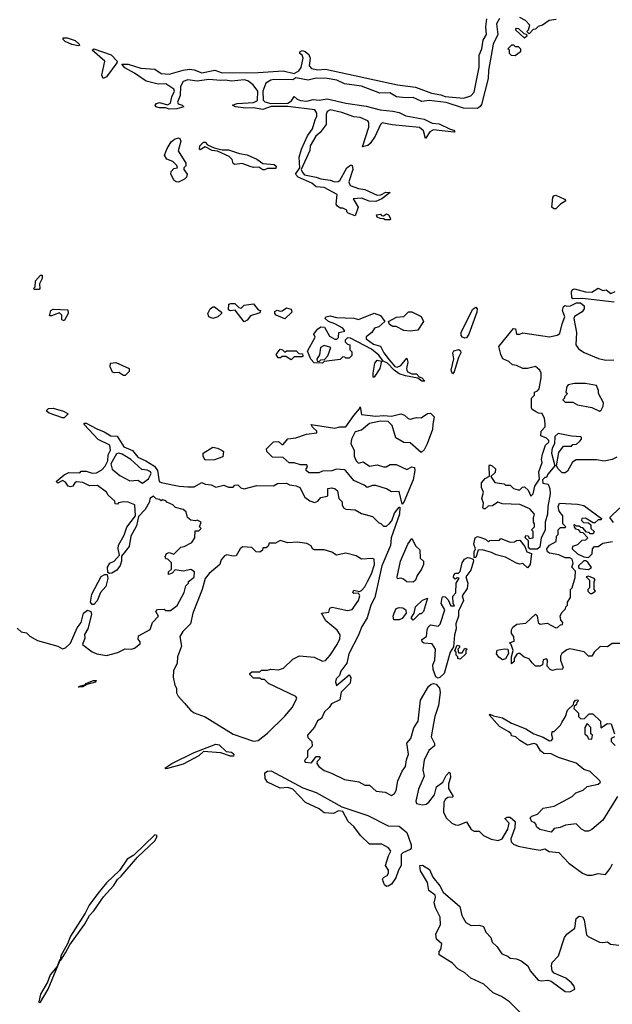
# Model space of a CAD drawing. Extents: x 2386423 to 2568864, y 578392 to 761999.
# Tile 318 of 454: x 2481641 to 2485426, y 689359 to 695640. Entities that reach past the tile are written whole.
import ezdxf

# ---------------------------------------------------------------- set-up
doc = ezdxf.new("R2010")
doc.units = 0

msp = doc.modelspace()

# ---------------------------------------------------------------- linework, layer by layer
at = {"layer": '0CON05XD'}
for points in [[(2485068.3, 695641.7), (2485022.5, 695635), (2484980, 695605), (2484953, 695597), (2484935, 695580), (2484921.7, 695578.3), (2484895, 695550), (2484880, 695565), (2484890, 695575), (2484900, 695605), (2484872.5, 695635), (2484836.2, 695655)], [(2483785, 694390), (2483740, 694405), (2483730, 694415), (2483730, 694425), (2483705, 694437.5), (2483688.3, 694438.3), (2483671.7, 694451.7), (2483662.5, 694462.5), (2483670, 694525), (2483585, 694570), (2483535, 694573.3), (2483507, 694597), (2483420, 694635), (2483402.5, 694655), (2483430, 694695), (2483426.4, 694763.6), (2483442, 694815), (2483480.3, 694899.7), (2483512, 694945), (2483527.7, 695002.3), (2483540, 695025), (2483540, 695045), (2483526.7, 695065), (2483355, 695086.7), (2483247, 695087), (2483195, 695067.5), (2483135, 695078), (2483085, 695076.2), (2483020, 695085), (2483000, 695095), (2483030, 695105), (2483135, 695112), (2483160, 695125), (2483162.5, 695185), (2483131.5, 695225), (2483099.4, 695249.4), (2483075, 695256.1), (2482995, 695248), (2482955, 695255.4), (2482925, 695252.1), (2482848.5, 695258.5), (2482775, 695248.5), (2482715, 695256.4), (2482685, 695246.7), (2482668.5, 695215), (2482665.8, 695155.8), (2482650, 695115), (2482653.6, 695103.6), (2482680, 695095), (2482690, 695085), (2482645, 695071.2), (2482595, 695070), (2482575, 695077.5), (2482535, 695077.5), (2482510, 695085), (2482507.5, 695095), (2482515, 695106.7), (2482535, 695112.5), (2482585, 695097.5), (2482605, 695107.5), (2482612.6, 695147.4), (2482630, 695185), (2482626.2, 695196.2), (2482575, 695232), (2482525, 695228.9), (2482448.2, 695248.2), (2482375, 695298.8), (2482312.8, 695332.8), (2482293.3, 695356.7), (2482335, 695356.8), (2482415, 695330.6), (2482505, 695325.7), (2482545, 695297.5), (2482595, 695292.1), (2482685, 695318.1), (2482725, 695323.8), (2482755, 695320.9), (2482805, 695302), (2482888.6, 695318.6), (2482935, 695300.4), (2483165, 695304.2), (2483325, 695314.1), (2483395, 695296.2), (2483425, 695314.2), (2483440, 695335), (2483451.9, 695395), (2483445, 695413.8), (2483431.2, 695425), (2483431.2, 695435), (2483445, 695443.8), (2483465, 695438), (2483488, 695418), (2483495.6, 695395), (2483491.1, 695345), (2483505, 695328.1), (2483545, 695320.9), (2483595, 695325.5), (2484055, 695223.8), (2484169.6, 695209.6), (2484271.5, 695171.5), (2484331.9, 695161.9), (2484359.4, 695150.6), (2484475, 695140.3), (2484523.3, 695155), (2484545, 695177.5), (2484575, 695337.5), (2484575.3, 695414.7), (2484592.5, 695455), (2484601.2, 695508.8), (2484622.5, 695545), (2484619.2, 695595), (2484625.8, 695645)], [(2484705, 695648.8), (2484686.9, 695615), (2484694.2, 695545), (2484664.6, 695485), (2484635.8, 695315.8), (2484633.5, 695265), (2484590, 695100), (2484583.2, 695086.8), (2484565.8, 695074.2), (2484475.4, 695075.4), (2484365, 695112.3), (2484255.8, 695124.2), (2484209.3, 695119.3), (2484155, 695143.3), (2484105, 695141.2), (2484047.8, 695147.8), (2484005, 695172.9), (2483942.1, 695172.1), (2483825, 695216.7), (2483715, 695230.6), (2483666.7, 695255), (2483605, 695265.4), (2483535, 695267.3), (2483484.4, 695254.4), (2483405, 695270), (2483385, 695257.5), (2483265, 695258.9), (2483245, 695254.3), (2483214.3, 695235), (2483194, 695185), (2483196.2, 695126.2), (2483206, 695116), (2483245, 695106.2), (2483355, 695108.8), (2483377.7, 695122.3), (2483395, 695150), (2483412.7, 695132.7), (2483434.1, 695124.1), (2483475, 695121.4), (2483515, 695131.4), (2483555, 695127.8), (2483605, 695134.4), (2483725, 695107.5), (2483855, 695088), (2483943.3, 695065), (2484025, 695057.5), (2484065, 695047.5), (2484107.7, 695027.7), (2484225, 695006.7), (2484275, 694980), (2484320, 694975), (2484391.2, 694941.2), (2484415, 694936.2), (2484420, 694925), (2484415, 694922.5), (2484285, 694938), (2484261.2, 694925), (2484232.5, 694882.5), (2484221.2, 694931.2), (2484195, 694952), (2484019.3, 694969.3), (2483957, 694983), (2483945, 694972.5), (2483912.7, 694897.3), (2483880.5, 694849.5), (2483865, 694836.7), (2483830, 694830), (2483870.8, 694955), (2483871.2, 694985), (2483865.6, 694995.6), (2483815.7, 695015.7), (2483775, 695020), (2483697.9, 695047.9), (2483625, 695064.3), (2483606, 695055), (2483598.1, 695035), (2483598.3, 694971.7), (2483559.7, 694920.3), (2483532.9, 694897.1), (2483496.2, 694835), (2483493.8, 694805), (2483440, 694685), (2483447.5, 694665), (2483461.2, 694651.2), (2483535, 694636.2), (2483564.1, 694624.1), (2483625, 694616), (2483655, 694605.8), (2483675, 694608), (2483686, 694615), (2483730, 694695), (2483755, 694712.5), (2483765, 694712.5), (2483770, 694685), (2483743.1, 694605), (2483752.5, 694582.5), (2483805, 694562.5), (2483845, 694556.2), (2483925, 694520), (2483947, 694523), (2483980.7, 694539.3), (2484007.5, 694537.5), (2483955, 694497.5), (2483915, 694480), (2483873, 694483), (2483825, 694502.5), (2483771.7, 694498.3), (2483802.5, 694445), (2483785, 694390)], [(2484865, 695522.5), (2484807.5, 695575), (2484813.8, 695586.2), (2484827.5, 695585), (2484861.7, 695551.7), (2484878.3, 695548.3), (2484880, 695535), (2484865, 695522.5)], [(2482015, 695473.3), (2481975, 695481.1), (2481932.3, 695502.3), (2481919.2, 695515), (2481920, 695525), (2481945, 695525.4), (2481995, 695507.7), (2482022, 695485), (2482022.5, 695475), (2482015, 695473.3)], [(2484805, 695410), (2484781.7, 695411.7), (2484770, 695425), (2484770, 695445), (2484760, 695455), (2484785, 695480), (2484795, 695480), (2484805, 695470), (2484825, 695470), (2484840, 695455), (2484840, 695435), (2484805, 695410)], [(2482175, 695264.2), (2482166.5, 695286.5), (2482185.7, 695375.7), (2482104.2, 695445), (2482115, 695454), (2482225.2, 695415.2), (2482262.9, 695375), (2482262.5, 695365), (2482195, 695275.6), (2482175, 695264.2)], [(2482655, 694603.3), (2482640, 694605), (2482627.5, 694615), (2482607.5, 694655), (2482608.3, 694671.7), (2482625, 694690), (2482650, 694695), (2482645, 694710), (2482620, 694735), (2482581.2, 694751.2), (2482566.2, 694775), (2482582.3, 694817.7), (2482608.3, 694861.7), (2482631.1, 694878.9), (2482655, 694886), (2482665, 694882.5), (2482670.8, 694865), (2482654, 694804), (2482702.5, 694725), (2482701.7, 694708.3), (2482690, 694695), (2482690, 694685), (2482710, 694655), (2482706.7, 694635), (2482695, 694623.3), (2482655, 694603.3)], [(2483195, 694682.5), (2483169.3, 694699.3), (2483135, 694697.5), (2483113, 694703), (2483063, 694723), (2483015, 694717.5), (2483003.9, 694723.9), (2482998.3, 694748.3), (2482978.3, 694768.3), (2482905, 694802.5), (2482870, 694805), (2482825, 694830), (2482795, 694810), (2482790, 694815), (2482792.5, 694835), (2482815, 694860), (2482825, 694860), (2482841.7, 694841.7), (2482883, 694823), (2482935, 694810), (2482975, 694810), (2483045.9, 694785.9), (2483095, 694778), (2483155, 694751.2), (2483193.8, 694723.8), (2483266.4, 694716.4), (2483280, 694705), (2483278.3, 694691.7), (2483225, 694690), (2483205, 694683.3), (2483195, 694682.5)], [(2485053, 694433), (2485040, 694445), (2485047.5, 694505), (2485053.6, 694516.4), (2485065, 694520), (2485120, 694495), (2485130, 694485), (2485095, 694462.5), (2485065, 694433.3), (2485053, 694433)], [(2484005, 694362.5), (2483975, 694362.5), (2483965, 694370), (2483943, 694373), (2483925, 694380), (2483920, 694395), (2483945, 694400), (2483951.7, 694391.7), (2483965, 694390), (2483985, 694402.5), (2483997.5, 694395), (2484006.7, 694376.7), (2484010, 694365), (2484005, 694362.5)], [(2481765, 693920), (2481735, 693920), (2481730, 693925), (2481740, 693935), (2481742.5, 693975), (2481775, 694010), (2481785, 694010), (2481785, 693990), (2481767.5, 693955), (2481770, 693925), (2481765, 693920)], [(2485438.3, 693838.3), (2485235, 693862.5), (2485175, 693860), (2485168.3, 693868.3), (2485166.2, 693905), (2485172, 693918), (2485185, 693922.5), (2485254.5, 693904.5), (2485295, 693901.4), (2485335, 693927.5), (2485365, 693912.5), (2485387, 693917), (2485417, 693893), (2485445, 693906.7)], [(2481925, 693720), (2481910, 693725), (2481910, 693755), (2481895, 693770), (2481845, 693750), (2481831.7, 693751.7), (2481840, 693785), (2481855, 693792.5), (2481949.3, 693789.3), (2481950, 693765), (2481925, 693720)], [(2482875, 693733.3), (2482850, 693745), (2482842.5, 693765), (2482857.5, 693795), (2482875, 693807.5), (2482885, 693807.5), (2482930, 693775), (2482930, 693765), (2482906.1, 693743.9), (2482875, 693733.3)], [(2483075, 693712.5), (2483016.7, 693786.7), (2482985, 693782.5), (2482975, 693790), (2482977.5, 693825), (2482989.3, 693830.7), (2483015, 693828.8), (2483040, 693805), (2483055, 693800), (2483075, 693820), (2483135, 693827.5), (2483165, 693790), (2483180, 693785), (2483175, 693770), (2483115, 693750), (2483095, 693723.3), (2483075, 693712.5)], [(2483335, 693732.5), (2483280, 693755), (2483270, 693765), (2483271.7, 693778.3), (2483285, 693787.5), (2483305, 693780), (2483317, 693783), (2483345, 693802.5), (2483375, 693792.5), (2483380, 693775), (2483335, 693732.5)], [(2484135, 693654.2), (2484095, 693657.5), (2484045, 693682.5), (2484025, 693682.5), (2484003.3, 693695), (2483997.5, 693715), (2484048.3, 693741.7), (2484095, 693746.7), (2484125, 693776.7), (2484145, 693776.7), (2484206.4, 693746.4), (2484220, 693715), (2484185, 693660), (2484135, 693654.2)], [(2484485, 693608.1), (2484469.2, 693615), (2484461.4, 693625), (2484461.4, 693645), (2484523.8, 693775), (2484535, 693793.3), (2484555, 693806.7), (2484563.8, 693795), (2484560, 693775), (2484510.6, 693635), (2484495, 693610.6), (2484485, 693608.1)], [(2485455, 692848.6), (2485425, 692833.8), (2485375, 692823.3), (2485325, 692832.5), (2485195, 692833.3), (2485172.5, 692817.5), (2485139.3, 692760.7), (2485125, 692750), (2485105, 692750), (2485080, 692775), (2485070, 692795), (2485085, 692880), (2485115, 692920), (2485165, 692920), (2485175, 692930), (2485197, 692933), (2485219.3, 692950.7), (2485230, 692965), (2485230, 692975), (2485225, 692980), (2485165, 692982.5), (2485080.7, 692999.3), (2485058.3, 692981.7), (2485057.5, 692935), (2485043, 692907), (2485037.5, 692875), (2485060, 692795), (2485015, 692740), (2485005, 692720), (2484995, 692720), (2484980, 692705), (2484983.6, 692683.6), (2485016.4, 692676.4), (2485028.3, 692648.3), (2485030, 692615), (2485014, 692535), (2485013.3, 692485), (2484997.5, 692435), (2484997, 692383), (2484972.5, 692335), (2484962.5, 692275), (2484947, 692263), (2484901.7, 692261.7), (2484890, 692275), (2484890, 692315), (2484870, 692335), (2484875, 692350), (2484888.3, 692348.3), (2484895, 692330), (2484920, 692335), (2484920, 692375), (2484910, 692385), (2484930, 692405), (2484930, 692425), (2484922.5, 692435), (2484922.5, 692465), (2484930, 692485), (2484899.3, 692519.3), (2484835, 692546.7), (2484725, 692552.5), (2484695, 692562.5), (2484661.7, 692538.3), (2484633, 692537), (2484615, 692520), (2484605, 692520), (2484600, 692525), (2484603.3, 692555), (2484594, 692585), (2484603.8, 692625), (2484591.2, 692655), (2484591.2, 692685), (2484615, 692713.3), (2484641.7, 692728.3), (2484640, 692795), (2484645, 692800), (2484660, 692795), (2484680, 692775), (2484678.3, 692751.7), (2484650, 692725), (2484675, 692687.5), (2484735, 692680), (2484745, 692670), (2484775, 692670), (2484795, 692650), (2484825, 692640), (2484835, 692640), (2484851.7, 692658.3), (2484865, 692660), (2484888.3, 692638.3), (2484905, 692600), (2484920, 692615), (2484932.5, 692665), (2484961.7, 692708.3), (2484956.7, 692755), (2484977.5, 692815), (2484973.3, 692835), (2484980.7, 692869.3), (2485000, 692925), (2485020, 692945), (2485020, 692955), (2485005, 692970), (2484970, 692985), (2484972.5, 693015), (2484997, 693043), (2484996.7, 693065), (2484992.5, 693095), (2484978.3, 693128.3), (2484955, 693130), (2484935, 693140), (2484913.6, 693153.6), (2484910, 693165), (2484910, 693225), (2484930, 693245), (2484930, 693265), (2484948.3, 693271.7), (2484960, 693285), (2484972.5, 693355), (2484972.5, 693385), (2484962.5, 693405), (2484935, 693427.5), (2484885, 693416), (2484855, 693415.8), (2484815, 693433.8), (2484788.3, 693438.3), (2484765, 693458.8), (2484727, 693477), (2484713.6, 693503.6), (2484702.5, 693555), (2484795, 693670), (2484807, 693667), (2484815, 693633.3), (2484835, 693633.3), (2484855, 693642.5), (2485025, 693617.5), (2485075, 693627.5), (2485091.7, 693638.3), (2485105, 693700), (2485122.5, 693745), (2485107.5, 693785), (2485115, 693810), (2485125, 693817.5), (2485135, 693812.5), (2485160, 693815), (2485197, 693833), (2485223, 693833), (2485247.5, 693815), (2485247.5, 693795), (2485233, 693777), (2485185, 693746.7), (2485180, 693735), (2485196.7, 693645), (2485192.5, 693565), (2485210.7, 693540.7), (2485246.4, 693516.4), (2485338.3, 693478.3), (2485385, 693468.8), (2485435, 693470)], [(2484225, 693333.3), (2484210, 693335), (2484183.3, 693353.3), (2484105, 693368), (2484065, 693382), (2484032.5, 693405), (2483990, 693450), (2483962.5, 693462.5), (2483935, 693500), (2483888.3, 693538.3), (2483755, 693607.5), (2483735, 693610), (2483720, 693595), (2483720, 693585), (2483735, 693570), (2483750, 693565), (2483750, 693535), (2483761.7, 693521.7), (2483761.7, 693498.3), (2483745, 693480), (2483725, 693480), (2483718.3, 693488.3), (2483705, 693490), (2483687.5, 693472.5), (2483585, 693460), (2483575, 693450), (2483521.7, 693451.7), (2483500, 693475), (2483480, 693525), (2483527.5, 693615), (2483520, 693635), (2483544.1, 693665.9), (2483565, 693680), (2483588.8, 693678.8), (2483620.7, 693620.7), (2483655, 693602.5), (2483667, 693603), (2483677, 693613), (2483680, 693645), (2483717, 693653), (2483705, 693672.5), (2483655, 693700), (2483613.9, 693713.9), (2483592.5, 693735), (2483597.5, 693745), (2483625, 693750.8), (2483665, 693741.2), (2483775, 693736.7), (2483805, 693727.5), (2483905, 693767.5), (2483945, 693753.8), (2483972.5, 693715), (2483935, 693681.2), (2483907, 693673), (2483890, 693645), (2483854, 693616), (2483853.3, 693605), (2483900.5, 693570.5), (2483946.7, 693556.7), (2483967.5, 693515), (2484000.7, 693470.7), (2484037, 693427), (2484053, 693423), (2484075.9, 693434.1), (2484115, 693480), (2484120, 693455), (2484111.2, 693415), (2484116.4, 693396.4), (2484145, 693380), (2484175, 693380), (2484191.7, 693361.7), (2484210, 693355), (2484230, 693335), (2484225, 693333.3)], [(2483375, 693470), (2483341.7, 693491.7), (2483318.3, 693491.7), (2483307, 693483), (2483293, 693483), (2483280, 693505), (2483305, 693537.5), (2483320, 693535), (2483335, 693520), (2483345, 693527.5), (2483407, 693527), (2483425, 693510), (2483448.3, 693508.3), (2483450, 693495), (2483445, 693490), (2483395, 693490), (2483375, 693470)], [(2483555, 693460), (2483565, 693470), (2483588.3, 693471.7), (2483610, 693495), (2483628.3, 693548.3), (2483585, 693562.5), (2483561.7, 693548.3), (2483557, 693503), (2483540, 693475), (2483541.7, 693461.7), (2483555, 693460)], [(2484405, 693380), (2484398, 693405), (2484413.6, 693476.4), (2484407.5, 693515), (2484415, 693526.7), (2484446.1, 693536.1), (2484457.7, 693527.7), (2484458, 693515), (2484443.8, 693486.2), (2484416.6, 693393.4), (2484405, 693380)], [(2483905, 693360), (2483900, 693360), (2483900, 693385), (2483910.5, 693449.5), (2483925, 693467.5), (2483951.7, 693461.7), (2483942, 693415), (2483905, 693360)], [(2482315, 693370), (2482305, 693370), (2482275, 693390), (2482245, 693387.5), (2482235, 693392.5), (2482220, 693425), (2482221.7, 693448.3), (2482255, 693452.5), (2482340, 693415), (2482340, 693395), (2482315, 693370)], [(2485345, 693143.3), (2485355, 693150), (2485367.5, 693175), (2485370, 693195), (2485337.5, 693255), (2485337.5, 693275), (2485325, 693307.5), (2485255, 693320), (2485185, 693320), (2485145, 693310), (2485135, 693300), (2485130, 693265), (2485140, 693255), (2485120, 693235), (2485120, 693225), (2485110, 693215), (2485125, 693200), (2485175, 693200), (2485205, 693182.5), (2485296.4, 693166.4), (2485345, 693143.3)], [(2481915, 693099.2), (2481830.3, 693130.3), (2481810, 693145), (2481825, 693160), (2481855, 693162.2), (2481922, 693142), (2481950, 693125), (2481925, 693100.8), (2481915, 693099.2)], [(2484085, 692550), (2484065, 692630), (2484015, 692627.5), (2483985, 692647.5), (2483915, 692667.5), (2483895, 692667.5), (2483860, 692655), (2483840.7, 692670.7), (2483775, 692700), (2483725, 692762.5), (2483715, 692767.5), (2483665, 692772.5), (2483635, 692762.5), (2483575, 692760), (2483551.7, 692748.3), (2483488.3, 692748.3), (2483470, 692765), (2483470, 692775), (2483480, 692785), (2483475, 692800), (2483435, 692800), (2483395, 692812.5), (2483363, 692813), (2483325, 692847.5), (2483255, 692850), (2483220, 692885), (2483218.3, 692901.7), (2483263, 692947), (2483295, 692950), (2483315, 692930), (2483325, 692930), (2483353, 692967), (2483405, 692973.3), (2483473.6, 692996.4), (2483540, 693005), (2483540, 693015), (2483510.7, 693040.7), (2483503, 693057), (2483655, 693034.2), (2483685, 693043.3), (2483725, 693043.3), (2483774.6, 693115.4), (2483812.5, 693157.5), (2483815, 693170), (2483825, 693122.5), (2483915, 693110), (2483965, 693116), (2484015, 693110), (2484075, 693126.2), (2484098.3, 693118.3), (2484122.5, 693095), (2484135, 693091.2), (2484175, 693103.3), (2484205, 693101.2), (2484245, 693127.5), (2484265, 693130), (2484287.5, 693107.5), (2484280.5, 693060.5), (2484276.9, 693025), (2484244.3, 692935), (2484225, 692896.7), (2484205, 692880), (2484135, 692940), (2484095, 692942.5), (2484043.6, 692973.6), (2484021.2, 693051.2), (2483995, 693077.5), (2483945, 693080), (2483876.4, 693063.6), (2483825, 693022.5), (2483785, 693010), (2483760, 692965), (2483756.2, 692935), (2483776.7, 692895), (2483777.5, 692855), (2483790, 692825), (2483805, 692810), (2483835, 692820), (2483875, 692792.5), (2483925, 692800), (2483965, 692787.5), (2483981.7, 692788.3), (2484008.3, 692801.7), (2484045, 692802.5), (2484115, 692771.2), (2484145, 692786.7), (2484163, 692783), (2484166, 692765), (2484154.2, 692705), (2484095, 692562.5), (2484085, 692550)], [(2481625, 691757.5), (2481650, 691735), (2481685, 691727.5), (2481707, 691707), (2481755, 691680), (2481885, 691642.5), (2481915, 691626.7), (2481935, 691633.3), (2481965, 691663.1), (2482009.4, 691760.6), (2482033.8, 691795), (2482049.2, 691855), (2482075, 691873.6), (2482095.5, 691865.5), (2482100.9, 691845), (2482075.7, 691754.3), (2482055, 691717.5), (2482056.4, 691693.6), (2482043.3, 691655), (2482105, 691606.7), (2482135, 691593.8), (2482195, 691583.8), (2482267.3, 691602.7), (2482315, 691626.7), (2482355, 691623.3), (2482375, 691630), (2482411.7, 691658.3), (2482411.7, 691671.7), (2482398.3, 691688.3), (2482400.7, 691709.3), (2482475, 691750), (2482490, 691795), (2482527.5, 691835), (2482510, 691865), (2482521.7, 691878.3), (2482565, 691880), (2482575, 691870), (2482605, 691870), (2482647.7, 691902.3), (2482692.5, 691985), (2482701.7, 692028.3), (2482720, 692045), (2482720, 692055), (2482756.1, 692083.9), (2482757, 692117), (2482735, 692132.5), (2482685, 692122.5), (2482635, 692130), (2482615, 692110), (2482591.7, 692101.7), (2482591.7, 692118.3), (2482610, 692135), (2482610, 692175), (2482588.3, 692198.3), (2482575, 692200), (2482570, 692215), (2482580, 692235), (2482595, 692240), (2482625, 692230), (2482670, 692275), (2482691.7, 692278.3), (2482740, 692305), (2482760, 692335), (2482761.7, 692378.3), (2482785, 692380), (2482800, 692395), (2482790, 692405), (2482800, 692435), (2482775, 692447.5), (2482765, 692442.5), (2482735, 692447.5), (2482712.5, 692465), (2482705, 692500), (2482686.1, 692516.1), (2482637.5, 692527.5), (2482620, 692545), (2482581.7, 692561.7), (2482575, 692570), (2482555, 692577.5), (2482545, 692570), (2482535, 692580), (2482513, 692583), (2482495, 692600), (2482472.5, 692585), (2482470, 692565), (2482441.9, 692515), (2482400.3, 692469.7), (2482387.8, 692412.2), (2482351.8, 692345), (2482341.5, 692278.5), (2482292, 692218), (2482291.9, 692185), (2482282.2, 692157.8), (2482261.1, 692128.9), (2482230.7, 692109.3), (2482215, 692107.1), (2482205, 692112.5), (2482201.5, 692148.5), (2482217.4, 692172.6), (2482245, 692186.5), (2482278.8, 692225), (2482270.4, 692265), (2482272.2, 692287.8), (2482307.6, 692352.4), (2482326.6, 692403.4), (2482382, 692475), (2482375.9, 692545.9), (2482335, 692562.5), (2482305, 692563.3), (2482273, 692557), (2482265, 692550), (2482251.7, 692551.7), (2482248.3, 692568.3), (2482207, 692607), (2482195.9, 692625.9), (2482139.3, 692669.3), (2482087, 692667), (2482045, 692687.5), (2482005, 692692.5), (2481993.6, 692686.4), (2481980, 692665), (2481965, 692660), (2481950, 692665), (2481935, 692690), (2481915, 692700), (2481885, 692683.3), (2481873.3, 692695), (2481925, 692737.5), (2481955, 692752.5), (2482025, 692750), (2482035, 692760), (2482065, 692760), (2482105, 692747.5), (2482131.7, 692748.3), (2482165, 692767.5), (2482188.3, 692791.7), (2482203.3, 692825), (2482206.2, 692865), (2482222, 692895), (2482217.5, 692925), (2482141.7, 692961.7), (2482053.3, 693056.7), (2482053.3, 693066.7), (2482065, 693066.2), (2482135, 693029.2), (2482181.2, 693011.2), (2482222.5, 692985), (2482263.6, 692983.6), (2482306, 692915), (2482362.5, 692892.5), (2482395, 692850), (2482446.9, 692826.9), (2482502.3, 692792.3), (2482520.8, 692765), (2482532.5, 692695), (2482545, 692688.6), (2482660, 692665), (2482715, 692660), (2482755, 692660), (2482805, 692686.7), (2482825, 692677.5), (2482865, 692672.5), (2482895, 692657.5), (2482945, 692670), (2482975, 692657.5), (2483005, 692657.5), (2483015, 692670), (2483035, 692672.5), (2483053.9, 692653.9), (2483075, 692647.5), (2483155, 692667.5), (2483263, 692667), (2483288.3, 692681.7), (2483345, 692682.5), (2483365, 692673.3), (2483407, 692667), (2483430, 692655), (2483462.5, 692595), (2483495, 692570), (2483525, 692560), (2483545, 692567.5), (2483565, 692592.5), (2483605, 692600), (2483610, 692605), (2483610, 692650), (2483635, 692654), (2483657.1, 692647.1), (2483671.2, 692635), (2483680, 692585), (2483700, 692565), (2483700, 692545), (2483710, 692525), (2483725, 692517.5), (2483785, 692513.8), (2483825, 692490), (2483895, 692470), (2483935, 692430), (2483947, 692427), (2483965, 692410), (2483985, 692410), (2484003.6, 692426.4), (2484017.7, 692442.3), (2484035, 692492.5), (2484065, 692530), (2484070, 692530), (2484066.2, 692486.2), (2484012.9, 692335), (2484009.2, 692285), (2483954.3, 692155.7), (2483908.8, 691955), (2483883.3, 691905), (2483860, 691825), (2483823.8, 691765), (2483805.9, 691714.1), (2483743.3, 691595), (2483730, 691535), (2483693.3, 691485), (2483683.6, 691456.4), (2483663.3, 691435), (2483657.5, 691415), (2483665, 691392.5), (2483745, 691460), (2483757, 691443), (2483751.7, 691408.3), (2483695, 691350), (2483685, 691300), (2483633.6, 691276.4), (2483617.7, 691252.3), (2483587.5, 691225), (2483568.3, 691181.7), (2483543.9, 691166.1), (2483523.3, 691126.7), (2483480, 691075), (2483481.7, 691061.7), (2483507.5, 691035), (2483510, 691005), (2483480, 690975), (2483480, 690935), (2483460, 690915), (2483465, 690902.5), (2483505, 690900), (2483535, 690940), (2483555, 690940), (2483560, 690935), (2483557, 690923), (2483541.7, 690908.3), (2483540, 690895), (2483552.5, 690875), (2483585, 690850), (2483633.6, 690833.6), (2483715, 690793.3), (2483807, 690777), (2483845, 690757.5), (2483875, 690757.5), (2483918.3, 690718.3), (2483975, 690712.5), (2484015, 690690), (2484035, 690702.5), (2484045, 690722.5), (2484056.1, 690783.9), (2484084, 690845), (2484105.6, 690875), (2484110.9, 690919.1), (2484123.8, 690955), (2484113.3, 691025), (2484138.8, 691055), (2484158.3, 691121.7), (2484187.1, 691165), (2484200.3, 691299.7), (2484253.1, 691386.9), (2484268.6, 691401.4), (2484285, 691406.2), (2484301.4, 691401.4), (2484322, 691375), (2484327.1, 691347.1), (2484316.9, 691265), (2484293.1, 691195), (2484285, 691150), (2484270, 691065), (2484291.7, 691021.7), (2484291.7, 691008.3), (2484255, 690977.5), (2484225, 690916.7), (2484215.5, 690855), (2484225.5, 690814.5), (2484188.5, 690731.5), (2484172.5, 690655), (2484175, 690640), (2484215, 690631.2), (2484237.5, 690635), (2484255, 690648), (2484290, 690695), (2484304.3, 690745.7), (2484344.3, 690775.7), (2484365, 690817.5), (2484385, 690840), (2484391.7, 690831.7), (2484393.8, 690805), (2484380.8, 690765), (2484380, 690735), (2484410, 690685), (2484405, 690680), (2484375, 690678.8), (2484358, 690665), (2484350.6, 690645), (2484348.8, 690585), (2484365, 690547.5), (2484401.2, 690515), (2484425, 690502.9), (2484445, 690500.8), (2484495, 690522.5), (2484525, 690473.8), (2484545, 690464.2), (2484575, 690462.5), (2484603.8, 690435), (2484651.7, 690411.7), (2484697, 690403), (2484723.8, 690415), (2484760, 690475), (2484766.7, 690515), (2484740, 690545), (2484755, 690553.3)], [(2482825, 692830), (2482813, 692853), (2482812.5, 692875), (2482875, 692912.5), (2482905, 692907.5), (2482935, 692892.5), (2482942.5, 692885), (2482938.3, 692851.7), (2482885, 692832.5), (2482825, 692830)], [(2482425, 692682.5), (2482465, 692712), (2482482, 692745), (2482476.2, 692755), (2482455.6, 692765.6), (2482420.8, 692770.8), (2482351.2, 692835), (2482295, 692868.1), (2482275, 692874.2), (2482260.3, 692869.7), (2482223.6, 692806.4), (2482232.5, 692772.5), (2482281.7, 692731.7), (2482345, 692697.5), (2482395, 692703.3), (2482425, 692682.5)], [(2485475, 691660), (2485425, 691660), (2485395, 691640), (2485348.3, 691641.7), (2485310, 691605), (2485295, 691580), (2485275, 691580), (2485246.4, 691606.4), (2485155.9, 691625.9), (2485135, 691620), (2485104.1, 691595.9), (2485095, 691580), (2485096, 691555), (2485113.3, 691506.7), (2485106.4, 691493.6), (2485075, 691496.2), (2485045, 691487.5), (2485030, 691495), (2485010, 691515), (2485012.5, 691555), (2485005, 691562.5), (2484985, 691556.7), (2484980, 691525), (2484964.1, 691515.9), (2484935, 691516), (2484915, 691537.5), (2484895, 691563.3), (2484863.9, 691573.9), (2484835, 691596.7), (2484825, 691596.7), (2484817, 691593), (2484800, 691565), (2484800, 691545), (2484781.7, 691531.7), (2484782.5, 691575), (2484792.5, 691615), (2484780, 691655), (2484770, 691665), (2484800, 691675), (2484797.5, 691705), (2484782.5, 691725), (2484783, 691747), (2484790, 691765), (2484816.1, 691783.9), (2484875, 691790), (2484935, 691847.5), (2484947, 691837), (2484953.3, 691795), (2484965, 691783.3), (2485009.3, 691789.3), (2485065, 691760), (2485077, 691763), (2485095, 691780), (2485108.3, 691781.7), (2485110, 691795), (2485098.3, 691808.3), (2485093.6, 691836.4), (2485105, 691860), (2485128.3, 691881.7), (2485130, 691895), (2485140, 691905), (2485140, 691925), (2485160, 691955), (2485160, 692005), (2485170, 692015), (2485189.3, 692080.7), (2485191.7, 692121.7), (2485168.3, 692148.3), (2485176.7, 692173.3), (2485169.2, 692199.2), (2485155, 692206.2), (2485125, 692206.7), (2485085, 692226.2), (2485025, 692236.7), (2485012.5, 692245), (2485007.5, 692265), (2485025, 692287.5), (2485068.3, 692311.7), (2485070, 692345), (2485080, 692355), (2485080, 692385), (2485095, 692400), (2485125, 692400), (2485130, 692405), (2485110, 692425), (2485110, 692475), (2485087.5, 692505), (2485080, 692535), (2485090, 692555), (2485205, 692548.8), (2485245, 692540), (2485358.3, 692458.3), (2485355, 692450), (2485335, 692450), (2485315, 692430), (2485305, 692430), (2485255, 692460), (2485231.7, 692458.3), (2485230, 692445), (2485241.7, 692431.7), (2485275, 692430), (2485288.3, 692418.3), (2485290, 692395), (2485310, 692375), (2485305, 692360), (2485285, 692360), (2485278.3, 692368.3), (2485261.7, 692371.7), (2485238.3, 692398.3), (2485225, 692400), (2485215, 692410), (2485195, 692410), (2485185, 692420), (2485180, 692415), (2485181.7, 692401.7), (2485191.7, 692391.7), (2485208.3, 692388.3)], [(2485433, 692433), (2485410, 692465), (2485474.1, 692525.9)], [(2485208.3, 692388.3), (2485221.7, 692371.7), (2485238.3, 692368.3), (2485270, 692335), (2485255, 692320), (2485231.7, 692318.3), (2485205, 692290), (2485171.7, 692278.3), (2485170, 692265), (2485203, 692233), (2485245, 692212.5), (2485275, 692210), (2485298.3, 692231.7), (2485300, 692265), (2485311.7, 692278.3), (2485335, 692280), (2485365, 692300), (2485428.3, 692311.7)], [(2484155, 692052.5), (2484113, 692053), (2484091.7, 692071.7), (2484075, 692076.7), (2484055, 692073.3), (2484051.2, 692085), (2484074.5, 692185.5), (2484120.6, 692295), (2484145, 692330), (2484171.7, 692281.7), (2484197, 692257), (2484200, 692205), (2484220, 692185), (2484220, 692165), (2484207.5, 692135), (2484180, 692095), (2484170, 692065), (2484155, 692052.5)], [(2484885, 692142.5), (2484855, 692170), (2484835, 692167.5), (2484815, 692173.3), (2484745, 692211.2), (2484685, 692226.2), (2484655, 692242), (2484598.3, 692258.3), (2484570, 692255), (2484555, 692210), (2484545, 692210), (2484543.9, 692246.1), (2484552.5, 692265), (2484541.2, 692295), (2484550, 692335), (2484565, 692343.3), (2484579.3, 692339.3), (2484616.1, 692326.1), (2484635, 692310), (2484645, 692317.5), (2484705, 692320), (2484715, 692330), (2484775, 692307.5), (2484801.7, 692308.3), (2484815, 692317.5), (2484835, 692320), (2484868.3, 692278.3), (2484880, 692245), (2484910, 692235), (2484901.2, 692165), (2484885, 692142.5)], [(2483135, 691038), (2483165, 691042.2), (2483225, 691088.5), (2483335, 691197.5), (2483382.7, 691255), (2483410.7, 691310.7), (2483405, 691322.5), (2483230, 691405), (2483205, 691430), (2483185, 691430), (2483175, 691440), (2483135, 691440), (2483111.7, 691461.7), (2483111.7, 691468.3), (2483125, 691480), (2483175, 691480), (2483185, 691490), (2483225, 691490), (2483245, 691497.5), (2483295, 691492.5), (2483327, 691503), (2483385, 691560), (2483428.3, 691581.7), (2483523, 691573), (2483575, 691546.7), (2483595, 691552.5), (2483624.3, 691585), (2483668.5, 691655), (2483685, 691690), (2483688.9, 691715), (2483670, 691745), (2483596.2, 691805), (2483570, 691855), (2483615, 691860), (2483622.5, 691885), (2483637, 691893), (2483735, 691870), (2483765, 691876.7), (2483805.4, 691934.6), (2483813.8, 691963.8), (2483805, 691982.5), (2483775, 691980), (2483770, 691985), (2483775, 692000), (2483812.5, 691992.5), (2483825, 691998.8), (2483845, 692021.2), (2483863.6, 692056.4), (2483888.6, 692105), (2483908, 692165), (2483905, 692197.5), (2483895, 692202.5), (2483825, 692198.8), (2483789.5, 692219.5), (2483725, 692237.5), (2483665, 692223.3), (2483635, 692242.5), (2483585, 692257.5), (2483525, 692257.5), (2483512.5, 692265), (2483503, 692283), (2483475, 692297.5), (2483415, 692306.7), (2483355, 692303.3), (2483305, 692317.5), (2483275, 692300), (2483235, 692300), (2483228.3, 692281.7), (2483215, 692270), (2483195, 692270), (2483192.5, 692255), (2483176.1, 692243.9), (2483152.5, 692245), (2483125, 692273.3), (2483065, 692277.5), (2483050, 692265), (2483025, 692220), (2483005, 692217.5), (2482965, 692226.7), (2482949.3, 692220.7), (2482927.5, 692195), (2482920, 692165), (2482852.3, 692107.7), (2482826.7, 692075), (2482807.5, 692005), (2482747.5, 691855), (2482732.5, 691785), (2482684, 691736), (2482663.3, 691705), (2482674.5, 691644.5), (2482650, 691575), (2482647.5, 691535), (2482623.6, 691486.4), (2482622.5, 691445), (2482632.5, 691395), (2482642.5, 691375), (2482642.5, 691345), (2482653.6, 691323.6), (2482695, 691280), (2482732.5, 691235), (2482755, 691217.5), (2482825, 691193.3), (2483005, 691081.2), (2483135, 691038)], [(2484315, 691440), (2484298.8, 691448.8), (2484282.5, 691495), (2484280, 691525), (2484292.5, 691555), (2484297.5, 691625), (2484275, 691657.5), (2484223, 691663), (2484211.7, 691671.7), (2484210, 691685), (2484240, 691705), (2484243, 691747), (2484250, 691765), (2484265, 691780), (2484315, 691770), (2484327, 691783), (2484357.5, 691875), (2484332.5, 691915), (2484340, 691955), (2484345, 691960), (2484358.3, 691958.3), (2484378.3, 691938.3), (2484395, 691900), (2484418.3, 691901.7), (2484410, 691915), (2484408.3, 691961.7), (2484426.4, 691983.6), (2484430, 692045), (2484447.5, 692077.5), (2484435, 692080), (2484421.7, 692071.7), (2484413, 692083), (2484413.6, 692096.4), (2484425, 692110), (2484445, 692110), (2484455, 692120), (2484467.5, 692175), (2484482, 692198), (2484500.8, 692209.2), (2484515, 692208), (2484538.3, 692198.3), (2484538.8, 692185), (2484521.7, 692128.3), (2484490, 692085), (2484503.8, 692045), (2484498.3, 692011.7), (2484468, 691965), (2484476.7, 691935), (2484443.3, 691866.7), (2484443.3, 691835), (2484426.4, 691786.4), (2484429.2, 691755), (2484417.5, 691715), (2484411.7, 691638.3), (2484391.2, 691605), (2484351.9, 691468.1), (2484325, 691443.8), (2484315, 691440)], [(2485275, 692133.3), (2485292.5, 692145), (2485270, 692180), (2485257, 692187), (2485245, 692187.5), (2485210, 692155), (2485210, 692145), (2485218.3, 692138.3), (2485275, 692133.3)], [(2482115, 691909.4), (2482105, 691910), (2482094.6, 691925), (2482101.5, 691975), (2482162, 692088), (2482185, 692101.1), (2482200, 692100), (2482203.6, 692075), (2482192.5, 692025), (2482157.5, 691985), (2482136.7, 691933.3), (2482115, 691909.4)], [(2485295, 691980), (2485320, 691995), (2485310, 692005), (2485310, 692055), (2485317.5, 692065), (2485310, 692075), (2485275, 692090), (2485260, 692085), (2485280, 692065), (2485280, 692015), (2485270, 692005), (2485270, 691995), (2485285, 691980), (2485295, 691980)], [(2484155, 691810), (2484142.5, 691825), (2484160, 691855), (2484170, 691895), (2484215, 691937.5), (2484245, 691950), (2484220, 691865), (2484205, 691850), (2484195, 691850), (2484155, 691810)], [(2484031.7, 691811.7), (2484027.5, 691835), (2484032.5, 691855), (2484046.7, 691883.3), (2484065, 691890), (2484088, 691888), (2484107.5, 691875), (2484110, 691855), (2484085, 691820), (2484065, 691812.5), (2484031.7, 691811.7)], [(2484455, 691560), (2484440, 691565), (2484440, 691575), (2484430, 691585), (2484430, 691605), (2484420, 691615), (2484435, 691650), (2484450, 691645), (2484450, 691635), (2484440, 691625), (2484445, 691600), (2484468.3, 691601.7), (2484485, 691630), (2484500, 691625), (2484490, 691615), (2484490, 691595), (2484455, 691560)], [(2484725, 691556.7), (2484702.3, 691572.3), (2484686.7, 691595), (2484691.7, 691618.3), (2484737, 691627), (2484760, 691625), (2484763, 691597), (2484745, 691562.5), (2484725, 691556.7)], [(2482021.7, 691381.7), (2482016.7, 691385), (2482025, 691389.2), (2482061.7, 691398.3), (2482063.8, 691405), (2482113.3, 691425), (2482130, 691425), (2482125, 691413.3), (2482071.2, 691398.8), (2482045, 691383.3), (2482021.7, 691381.7)], [(2485460, 690685), (2485365, 690533.3), (2485296.4, 690473.6), (2485275, 690462.5), (2485253, 690463), (2485230, 690475), (2485195, 690510), (2485128.3, 690501.7), (2485093, 690487), (2485055, 690480), (2485035, 690457.5), (2484963, 690473), (2484941.7, 690491.7), (2484940, 690505), (2484928.3, 690518.3), (2484911.7, 690521.7), (2484901.7, 690548.3), (2484911.7, 690558.3), (2484948.3, 690571.7), (2484985, 690610), (2485055, 690622.5), (2485170, 690685), (2485193, 690707), (2485240, 690725), (2485265, 690747.5), (2485337, 690763), (2485350, 690775), (2485347.5, 690785), (2485285, 690843.8), (2485245, 690856), (2485195, 690896.2), (2485082.7, 690932.7), (2485035, 690956.2), (2484988.3, 690958.3), (2484967.5, 690975), (2484945, 691016.7), (2484925, 691022), (2484885, 691012.5), (2484835, 691042.5), (2484810, 691065), (2484781.7, 691071.7), (2484780, 691085), (2484766.4, 691096.4), (2484705, 691130), (2484640, 691205), (2484645, 691210), (2484668.3, 691198.3), (2484725, 691186.2), (2484782.3, 691152.3), (2484875, 691116), (2484924.2, 691084.2), (2484985, 691063.8), (2485025, 691040), (2485038.3, 691041.7), (2485047.5, 691055), (2485040, 691075), (2485041.7, 691098.3), (2485055, 691100), (2485095, 691140), (2485103.3, 691156.7), (2485127.5, 691195), (2485140, 691235), (2485178.3, 691271.7), (2485180, 691285), (2485191.7, 691298.3), (2485205, 691300), (2485210, 691295), (2485200, 691285), (2485198.3, 691271.7), (2485181.7, 691258.3), (2485180, 691245), (2485210, 691215), (2485210, 691195), (2485225, 691180), (2485248.3, 691181.7), (2485278.3, 691211.7), (2485301.7, 691211.7), (2485350, 691165), (2485353, 691123), (2485395, 691150), (2485418.3, 691148.3), (2485440, 691085)], [(2485295, 691050), (2485300, 691075), (2485290, 691085), (2485290, 691125), (2485265, 691150), (2485250, 691125), (2485250, 691085), (2485268.3, 691068.3), (2485271.7, 691051.7), (2485295, 691050)], [(2482575, 690860), (2482567.5, 690865), (2482612.5, 690895), (2482755, 690965.3), (2482895, 691018.8), (2482915.6, 691015), (2482960.4, 690970.4), (2482995, 690966.5), (2483008.1, 690955), (2483007.3, 690942.7), (2482988.5, 690941.5), (2482925, 690962.2), (2482815, 690970.8), (2482785.9, 690944.1), (2482685, 690891.5), (2482585, 690864), (2482575, 690860)], [(2485440, 691065), (2485420, 691055), (2485420, 691035), (2485445, 691010)], [(2483985, 690110), (2483971.7, 690121.7), (2483957.5, 690155), (2483965, 690167.5), (2483989.3, 690180.7), (2483997.5, 690195), (2483997.5, 690215), (2483977.5, 690245), (2483996.2, 690305), (2484012.5, 690335), (2483996.4, 690356.4), (2483955, 690380), (2483875, 690380), (2483817.5, 690435), (2483775, 690492.5), (2483740, 690525), (2483705, 690588), (2483677.3, 690592.7), (2483645, 690576.2), (2483585, 690580), (2483553.3, 690605), (2483466.2, 690645), (2483385, 690730.8), (2483355, 690741.4), (2483305, 690738), (2483225, 690776), (2483208.2, 690798.2), (2483207.7, 690835), (2483225, 690846.7), (2483247.1, 690847.1), (2483449.8, 690739.8), (2483535, 690708.8), (2483699.2, 690619.2), (2483865, 690563.8), (2483995, 690496.7), (2484065, 690494.4), (2484113.8, 690453.8), (2484140.9, 690375), (2484141.9, 690355), (2484134.6, 690345.4), (2484087.5, 690325), (2484077.5, 690315), (2484078.6, 690245), (2484060.8, 690215), (2484044.1, 690165.9), (2484016.2, 690125), (2483995, 690112.5), (2483985, 690110)], [(2484755, 690553.3), (2484775, 690553.3), (2484806.7, 690525), (2484803.3, 690485), (2484778.8, 690415), (2484781.2, 690395), (2484795, 690380), (2484825, 690367.5), (2484915, 690350), (2484965, 690342.5), (2484995, 690350), (2485023.6, 690333.6), (2485085, 690327.5), (2485148.3, 690258.3), (2485236.7, 690195), (2485265, 690182.5), (2485297.3, 690182.7), (2485335, 690193.3), (2485383, 690187), (2485413.3, 690225), (2485427.5, 690255)], [(2481765, 689370), (2481775, 689372.5), (2481823.3, 689455), (2481900, 689640), (2481905, 689640), (2481935, 689687.5), (2481961.7, 689738.3), (2482055, 689867.5), (2482086.7, 689925), (2482115.8, 689954.2), (2482176.7, 690045), (2482240, 690115), (2482266.7, 690155), (2482290, 690175), (2482393.6, 690296.4), (2482505, 690402.5), (2482515, 690420), (2482520, 690435), (2482505, 690440), (2482369.5, 690310.5), (2482327.5, 690285), (2482278.8, 690211.2), (2482195, 690133.3), (2482141.2, 690065), (2482085, 689990), (2482060, 689940), (2481965, 689793.3), (2481946.4, 689743.6), (2481905, 689667.5), (2481900, 689640), (2481895, 689640), (2481880, 689600), (2481835, 689546.2), (2481819.5, 689500.5), (2481775, 689422.5), (2481763.3, 689375), (2481765, 689370)], [(2484856.1, 689286.1), (2484770, 689375), (2484718.3, 689408.3), (2484665, 689432.5), (2484606.1, 689486.1), (2484523.3, 689525), (2484485, 689560), (2484440, 689585), (2484405, 689620), (2484320, 689675), (2484320, 689695), (2484331.7, 689708.3), (2484337.5, 689745), (2484302.5, 689775), (2484300, 689805), (2484305, 689820), (2484330, 689865), (2484326.2, 689915), (2484296.2, 689975), (2484288.8, 690005), (2484297.3, 690042.7), (2484294, 690055), (2484254.3, 690084.3), (2484245.5, 690135), (2484200.8, 690210.8), (2484196.2, 690243.8), (2484215, 690245.6), (2484258.1, 690218.1), (2484279.7, 690169.7), (2484325.3, 690115.2), (2484346.9, 690075), (2484453, 689983), (2484465.8, 689925), (2484490, 689880), (2484525, 689861.6), (2484575, 689862.5), (2484603.9, 689853.9), (2484619.3, 689819.3), (2484650, 689785), (2484660, 689755), (2484690, 689725), (2484720.7, 689680.7), (2484760, 689665), (2484773, 689653), (2484815, 689648.6), (2484845, 689636.9), (2484886, 689605), (2484901.1, 689571.1), (2484953.2, 689513.2), (2484975, 689507.5), (2485015, 689512), (2485035.9, 689505.9), (2485125, 689440), (2485155, 689437.5), (2485187.5, 689455), (2485183.3, 689475), (2485166.2, 689495), (2485130, 689525), (2485055, 689556.2), (2485041.9, 689571.9), (2485037.1, 689605), (2485042.9, 689625), (2485082.6, 689667.4), (2485121.4, 689785), (2485136.2, 689805), (2485186.7, 689845), (2485195, 689906.7), (2485215, 689920), (2485235, 689917.5), (2485247.3, 689897.3), (2485262.5, 689802.5), (2485271.4, 689791.4), (2485345, 689756), (2485365, 689752), (2485395, 689756.7), (2485415, 689742.5), (2485467.5, 689735)]]:
    msp.add_lwpolyline(points, dxfattribs=at)

doc.saveas('drawing.dxf')
